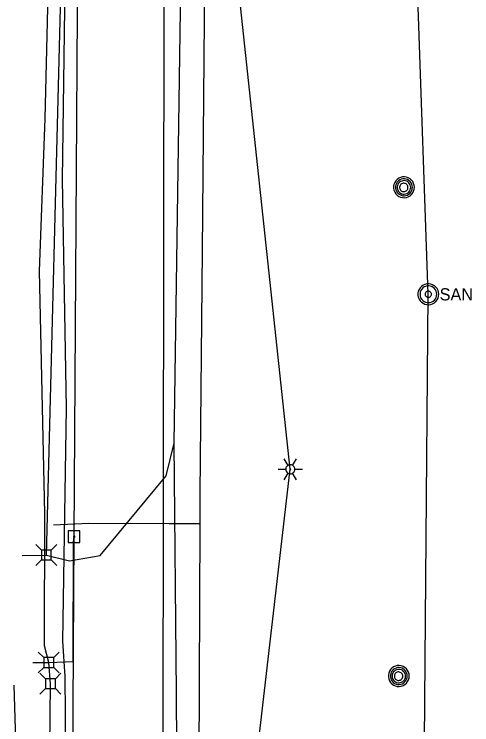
# Model space of a CAD drawing. Extents: x 600849 to 606371, y 330010 to 403088.
# Drawn here: x 602014.1 to 602158.7, y 365518 to 365742.4 of the extents above; entities that cross this region are included whole.
import ezdxf

# ---------------------------------------------------------------- set-up
doc = ezdxf.new("R2010")
doc.units = 0
for name, color, linetype in [('E_LTG', 7, 'Continuous'), ('E_UTL_AG_Bold', 7, 'Continuous'), ('E_UTL_E_UG', 7, 'Continuous'), ('E_UTL_EPowerPole', 7, 'Continuous'), ('E_UTL_G_UG', 7, 'Continuous'), ('E_UTL_MH', 7, 'Continuous'), ('E_UTL_Overhead', 7, 'Continuous'), ('E_UTL_SAN', 7, 'Continuous'), ('E_UTL_SAN_UG', 7, 'Continuous'), ('E_UTL_T_UG', 7, 'Continuous'), ('E_UTL_TV_UG', 7, 'Continuous'), ('E_UTL_W_UG', 7, 'Continuous')]:
    doc.layers.add(name, color=color, linetype=linetype)

msp = doc.modelspace()

# ---------------------------------------------------------------- linework, layer by layer
at = {"layer": 'E_LTG'}
for points in [[(602100.63, 365599.9), (602099.43, 365601.96)], [(602102.05, 365599.9), (602103.25, 365601.96)], [(602102.77, 365598.66), (602102.74, 365598.93), (602102.67, 365599.19), (602102.54, 365599.43), (602102.37, 365599.65), (602102.17, 365599.83), (602101.93, 365599.96), (602101.68, 365600.05), (602101.41, 365600.09), (602101.14, 365600.08), (602100.87, 365600.01), (602100.63, 365599.9), (602100.4, 365599.74), (602100.22, 365599.55), (602100.07, 365599.32), (602099.97, 365599.06), (602099.92, 365598.8), (602099.92, 365598.53), (602099.97, 365598.26), (602100.07, 365598.01), (602100.22, 365597.78), (602100.4, 365597.58), (602100.63, 365597.42), (602100.87, 365597.31), (602101.14, 365597.25), (602101.41, 365597.23), (602101.68, 365597.27), (602101.93, 365597.36), (602102.17, 365597.5), (602102.37, 365597.68), (602102.54, 365597.89), (602102.67, 365598.13), (602102.74, 365598.39), (602102.77, 365598.66)], [(602102.77, 365598.66), (602102.74, 365598.93), (602102.67, 365599.19), (602102.54, 365599.43), (602102.37, 365599.65), (602102.17, 365599.83), (602101.93, 365599.96), (602101.68, 365600.05), (602101.41, 365600.09), (602101.14, 365600.08), (602100.87, 365600.01), (602100.63, 365599.9), (602100.4, 365599.74), (602100.22, 365599.55), (602100.07, 365599.32), (602099.97, 365599.06), (602099.92, 365598.8), (602099.92, 365598.53), (602099.97, 365598.26), (602100.07, 365598.01), (602100.22, 365597.78), (602100.4, 365597.58), (602100.63, 365597.42), (602100.87, 365597.31), (602101.14, 365597.25), (602101.41, 365597.23), (602101.68, 365597.27), (602101.93, 365597.36), (602102.17, 365597.5), (602102.37, 365597.68), (602102.54, 365597.89), (602102.67, 365598.13), (602102.74, 365598.39), (602102.77, 365598.66)], [(602102.77, 365598.66), (602102.74, 365598.93), (602102.67, 365599.19), (602102.54, 365599.43), (602102.37, 365599.65), (602102.17, 365599.83), (602101.93, 365599.96), (602101.68, 365600.05), (602101.41, 365600.09), (602101.14, 365600.08), (602100.87, 365600.01), (602100.63, 365599.9), (602100.4, 365599.74), (602100.22, 365599.55), (602100.07, 365599.32), (602099.97, 365599.06), (602099.92, 365598.8), (602099.92, 365598.53), (602099.97, 365598.26), (602100.07, 365598.01), (602100.22, 365597.78), (602100.4, 365597.58), (602100.63, 365597.42), (602100.87, 365597.31), (602101.14, 365597.25), (602101.41, 365597.23), (602101.68, 365597.27), (602101.93, 365597.36), (602102.17, 365597.5), (602102.37, 365597.68), (602102.54, 365597.89), (602102.67, 365598.13), (602102.74, 365598.39), (602102.77, 365598.66)], [(602097.53, 365598.66), (602099.91, 365598.66)], [(602099.43, 365595.36), (602100.63, 365597.42)], [(602101.46, 365598.66), (602101.46, 365598.68), (602101.45, 365598.71), (602101.44, 365598.73), (602101.43, 365598.74), (602101.41, 365598.76), (602101.39, 365598.77), (602101.37, 365598.78), (602101.35, 365598.78), (602101.32, 365598.78), (602101.3, 365598.77), (602101.28, 365598.77), (602101.26, 365598.75), (602101.25, 365598.74), (602101.23, 365598.72), (602101.23, 365598.7), (602101.22, 365598.67), (602101.22, 365598.65), (602101.23, 365598.63), (602101.23, 365598.61), (602101.25, 365598.59), (602101.26, 365598.57), (602101.28, 365598.56), (602101.3, 365598.55), (602101.32, 365598.54), (602101.35, 365598.54), (602101.37, 365598.55), (602101.39, 365598.55), (602101.41, 365598.56), (602101.43, 365598.58), (602101.44, 365598.6), (602101.45, 365598.62), (602101.46, 365598.64), (602101.46, 365598.66)], [(602103.25, 365595.36), (602102.05, 365597.42)], [(602102.77, 365598.66), (602105.15, 365598.66)]]:
    msp.add_lwpolyline(points, dxfattribs=at)
at = {"layer": 'E_UTL_AG_Bold'}
for points in [[(602022.75, 365573.1), (602021, 365574.85)], [(602025.85, 365573.1), (602027.6, 365574.85)], [(602025.85, 365573.1), (602022.75, 365573.1)], [(602022.75, 365573.1), (602022.75, 365570.01)], [(602025.85, 365570.01), (602025.85, 365573.1)], [(602022.75, 365570.01), (602021, 365568.25)], [(602022.75, 365570.01), (602025.85, 365570.01)], [(602025.85, 365570.01), (602027.6, 365568.25)], [(602023.49, 365539.16), (602021.74, 365540.92)], [(602026.59, 365539.16), (602028.34, 365540.92)], [(602026.59, 365539.16), (602023.49, 365539.16)], [(602023.49, 365539.16), (602023.49, 365536.07)], [(602026.59, 365536.07), (602026.59, 365539.16)], [(602023.49, 365536.07), (602021.74, 365534.32)], [(602024.02, 365532.47), (602022.27, 365534.22)], [(602023.49, 365536.07), (602026.59, 365536.07)], [(602026.59, 365536.07), (602028.34, 365534.32)], [(602027.12, 365532.47), (602028.87, 365534.22)], [(602027.12, 365532.47), (602024.02, 365532.47)], [(602024.02, 365532.47), (602024.02, 365529.37)], [(602027.12, 365529.37), (602027.12, 365532.47)], [(602024.02, 365529.37), (602022.27, 365527.62)], [(602024.02, 365529.37), (602027.12, 365529.37)], [(602027.12, 365529.37), (602028.87, 365527.62)]]:
    msp.add_lwpolyline(points, dxfattribs=at)
at = {"layer": 'E_UTL_E_UG'}
for points in [[(602077.67, 365041.36), (602080.64, 365050.18), (602084.27, 365078.21), (602086.6, 365119.12), (602092.51, 365157.1), (602092.61, 365161.02), (602093.7, 365166.45), (602097.82, 365228.48), (602099.72, 365306.86), (602099.57, 365307.85), (602078.17, 365398.69), (602101.34, 365598.66), (602081.78, 365780.51), (602081.66, 365785.81), (602086.65, 365937.44), (602085.01, 365946.58), (602078.55, 366013.48), (602078.78, 366049.8)], [(602025.04, 365537.62), (602023.7, 365542.91), (602023.75, 365584.68), (602022.07, 365661.18), (602023.94, 365709.5), (602024.95, 365753.21), (602025.75, 365849.62), (602025.7, 365850.82)], [(602021.41, 365028.73), (602020.83, 365074.13), (602021.95, 365124.92), (602021.93, 365126), (602022.82, 365183.21), (602022.62, 365238.98), (602022.59, 365248.33), (602024.28, 365305.75), (602023.11, 365363.12), (602024.04, 365424.8), (602024.95, 365470.87), (602025.57, 365530.92), (602025.04, 365537.62)], [(602032.13, 365415.23), (602031.77, 365414.31), (602027.68, 365414.77), (602018.35, 365424.58), (602015.49, 365437.66), (602015.93, 365471.35), (602014.13, 365530.48)]]:
    msp.add_lwpolyline(points, dxfattribs=at)
at = {"layer": 'E_UTL_EPowerPole'}
for points in [[(602033.04, 365579.19), (602033.04, 365582.1)], [(602034.88, 365579.19), (602031.19, 365579.19)], [(602031.19, 365579.19), (602031.19, 365575.5)], [(602034.88, 365575.5), (602034.88, 365579.19)], [(602033.31, 365577.35), (602033.3, 365577.39), (602033.29, 365577.43), (602033.27, 365577.47), (602033.24, 365577.51), (602033.21, 365577.54), (602033.17, 365577.56), (602033.13, 365577.58), (602033.08, 365577.58), (602033.04, 365577.58), (602032.99, 365577.57), (602032.95, 365577.55), (602032.91, 365577.53), (602032.88, 365577.49), (602032.86, 365577.45), (602032.84, 365577.41), (602032.83, 365577.37), (602032.83, 365577.32), (602032.84, 365577.28), (602032.86, 365577.24), (602032.88, 365577.2), (602032.91, 365577.17), (602032.95, 365577.14), (602032.99, 365577.12), (602033.04, 365577.11), (602033.08, 365577.11), (602033.13, 365577.11), (602033.17, 365577.13), (602033.21, 365577.15), (602033.24, 365577.18), (602033.27, 365577.22), (602033.29, 365577.26), (602033.3, 365577.3), (602033.31, 365577.35)], [(602031.19, 365575.5), (602034.88, 365575.5)]]:
    msp.add_lwpolyline(points, dxfattribs=at)
at = {"layer": 'E_UTL_G_UG'}
for points in [[(602072.56, 365506.48), (602072.91, 365581.5), (602072.85, 365590.98), (602073.55, 365667.58), (602074.41, 365764.9), (602074.82, 365837.03), (602073.81, 365881.05), (602074.11, 365897.58), (602073.47, 365906.4), (602074.57, 365951.95), (602072.85, 365970.29), (602073.8, 365985.88), (602073.72, 366064.65), (602076.68, 366178.7), (602072.71, 366194.94), (602072.51, 366200.97)], [(602026.52, 365581.16), (602037.67, 365581.67), (602063.06, 365581.52), (602072.91, 365581.5)]]:
    msp.add_lwpolyline(points, dxfattribs=at)
at = {"layer": 'E_UTL_MH'}
for points in [[(602140.54, 365687.72), (602140.48, 365688.35), (602140.3, 365688.95), (602140.01, 365689.51), (602139.63, 365690), (602139.15, 365690.41), (602138.61, 365690.72), (602138.02, 365690.93), (602137.4, 365691.02), (602136.77, 365690.99), (602136.16, 365690.84), (602135.59, 365690.58), (602135.08, 365690.22), (602134.64, 365689.76), (602134.31, 365689.23), (602134.07, 365688.65), (602133.95, 365688.04), (602133.95, 365687.41), (602134.07, 365686.79), (602134.31, 365686.21), (602134.64, 365685.68), (602135.08, 365685.23), (602135.59, 365684.86), (602136.16, 365684.6), (602136.77, 365684.46), (602137.4, 365684.43), (602138.02, 365684.51), (602138.61, 365684.72), (602139.15, 365685.03), (602139.63, 365685.44), (602140.01, 365685.94), (602140.3, 365686.5), (602140.48, 365687.1), (602140.54, 365687.72)], [(602139.92, 365687.72), (602139.87, 365688.22), (602139.73, 365688.71), (602139.5, 365689.16), (602139.18, 365689.56), (602138.8, 365689.9), (602138.36, 365690.15), (602137.88, 365690.32), (602137.37, 365690.39), (602136.87, 365690.37), (602136.37, 365690.25), (602135.91, 365690.04), (602135.49, 365689.74), (602135.14, 365689.37), (602134.87, 365688.94), (602134.68, 365688.47), (602134.58, 365687.97), (602134.58, 365687.46), (602134.68, 365686.96), (602134.87, 365686.49), (602135.14, 365686.06), (602135.49, 365685.69), (602135.91, 365685.4), (602136.37, 365685.19), (602136.87, 365685.07), (602137.37, 365685.04), (602137.88, 365685.12), (602138.36, 365685.28), (602138.8, 365685.54), (602139.18, 365685.87), (602139.5, 365686.27), (602139.73, 365686.72), (602139.87, 365687.21), (602139.92, 365687.72)], [(602139.36, 365687.69), (602139.32, 365688.09), (602139.21, 365688.48), (602139.02, 365688.84), (602138.77, 365689.16), (602138.47, 365689.42), (602138.12, 365689.63), (602137.73, 365689.76), (602137.33, 365689.82), (602136.93, 365689.8), (602136.53, 365689.7), (602136.17, 365689.53), (602135.84, 365689.3), (602135.56, 365689), (602135.34, 365688.66), (602135.19, 365688.29), (602135.11, 365687.89), (602135.11, 365687.49), (602135.19, 365687.09), (602135.34, 365686.71), (602135.56, 365686.37), (602135.84, 365686.08), (602136.17, 365685.84), (602136.53, 365685.68), (602136.93, 365685.58), (602137.33, 365685.56), (602137.73, 365685.62), (602138.12, 365685.75), (602138.47, 365685.95), (602138.77, 365686.22), (602139.02, 365686.54), (602139.21, 365686.9), (602139.32, 365687.29), (602139.36, 365687.69)], [(602138.5, 365687.67), (602138.48, 365687.93), (602138.41, 365688.17), (602138.29, 365688.39), (602138.14, 365688.59), (602137.95, 365688.76), (602137.73, 365688.88), (602137.49, 365688.97), (602137.24, 365689), (602136.98, 365688.99), (602136.74, 365688.93), (602136.51, 365688.83), (602136.3, 365688.68), (602136.13, 365688.5), (602135.99, 365688.28), (602135.89, 365688.05), (602135.85, 365687.8), (602135.85, 365687.55), (602135.89, 365687.3), (602135.99, 365687.06), (602136.13, 365686.85), (602136.3, 365686.67), (602136.51, 365686.52), (602136.74, 365686.41), (602136.98, 365686.35), (602137.24, 365686.34), (602137.49, 365686.38), (602137.73, 365686.46), (602137.95, 365686.59), (602138.14, 365686.75), (602138.29, 365686.95), (602138.41, 365687.18), (602138.48, 365687.42), (602138.5, 365687.67)], [(602138.9, 365533.36), (602138.84, 365533.99), (602138.66, 365534.59), (602138.38, 365535.15), (602137.99, 365535.64), (602137.51, 365536.05), (602136.97, 365536.36), (602136.38, 365536.57), (602135.76, 365536.66), (602135.13, 365536.63), (602134.52, 365536.48), (602133.95, 365536.22), (602133.44, 365535.86), (602133.01, 365535.4), (602132.67, 365534.87), (602132.43, 365534.29), (602132.32, 365533.67), (602132.32, 365533.05), (602132.43, 365532.43), (602132.67, 365531.85), (602133.01, 365531.32), (602133.44, 365530.87), (602133.95, 365530.5), (602134.52, 365530.24), (602135.13, 365530.09), (602135.76, 365530.06), (602136.38, 365530.15), (602136.97, 365530.36), (602137.51, 365530.67), (602137.99, 365531.08), (602138.38, 365531.58), (602138.66, 365532.13), (602138.84, 365532.74), (602138.9, 365533.36)], [(602138.29, 365533.36), (602138.24, 365533.86), (602138.09, 365534.35), (602137.86, 365534.8), (602137.55, 365535.2), (602137.16, 365535.54), (602136.72, 365535.79), (602136.24, 365535.96), (602135.74, 365536.03), (602135.23, 365536.01), (602134.73, 365535.89), (602134.27, 365535.67), (602133.86, 365535.38), (602133.5, 365535.01), (602133.23, 365534.58), (602133.04, 365534.11), (602132.94, 365533.61), (602132.94, 365533.1), (602133.04, 365532.6), (602133.23, 365532.13), (602133.5, 365531.7), (602133.86, 365531.33), (602134.27, 365531.04), (602134.73, 365530.83), (602135.23, 365530.71), (602135.74, 365530.68), (602136.24, 365530.76), (602136.72, 365530.92), (602137.16, 365531.18), (602137.55, 365531.51), (602137.86, 365531.91), (602138.09, 365532.36), (602138.24, 365532.85), (602138.29, 365533.36)], [(602137.72, 365533.33), (602137.68, 365533.73), (602137.57, 365534.12), (602137.38, 365534.48), (602137.13, 365534.8), (602136.83, 365535.06), (602136.48, 365535.26), (602136.09, 365535.4), (602135.69, 365535.45), (602135.29, 365535.44), (602134.9, 365535.34), (602134.53, 365535.17), (602134.2, 365534.94), (602133.92, 365534.64), (602133.7, 365534.3), (602133.55, 365533.93), (602133.47, 365533.53), (602133.47, 365533.13), (602133.55, 365532.73), (602133.7, 365532.35), (602133.92, 365532.01), (602134.2, 365531.72), (602134.53, 365531.48), (602134.9, 365531.32), (602135.29, 365531.22), (602135.69, 365531.2), (602136.09, 365531.26), (602136.48, 365531.39), (602136.83, 365531.59), (602137.13, 365531.86), (602137.38, 365532.18), (602137.57, 365532.54), (602137.68, 365532.93), (602137.72, 365533.33)], [(602136.87, 365533.31), (602136.84, 365533.56), (602136.77, 365533.81), (602136.66, 365534.03), (602136.5, 365534.23), (602136.31, 365534.4), (602136.09, 365534.52), (602135.85, 365534.61), (602135.6, 365534.64), (602135.34, 365534.63), (602135.1, 365534.57), (602134.87, 365534.47), (602134.66, 365534.32), (602134.49, 365534.14), (602134.35, 365533.92), (602134.26, 365533.69), (602134.21, 365533.44), (602134.21, 365533.19), (602134.26, 365532.94), (602134.35, 365532.7), (602134.49, 365532.49), (602134.66, 365532.31), (602134.87, 365532.16), (602135.1, 365532.05), (602135.34, 365531.99), (602135.6, 365531.98), (602135.85, 365532.02), (602136.09, 365532.1), (602136.31, 365532.23), (602136.5, 365532.39), (602136.66, 365532.59), (602136.77, 365532.82), (602136.84, 365533.06), (602136.87, 365533.31)]]:
    msp.add_lwpolyline(points, dxfattribs=at)
at = {"layer": 'E_UTL_Overhead'}
msp.add_lwpolyline([(602023.8, 363946.92), (602023.98, 364037.98), (602025.57, 364145.3), (602025.83, 364287.76), (602027.16, 364559.33), (602028.92, 364756.04), (602029.03, 364834.91), (602029.56, 364946.13), (602030.41, 365117.16), (602031.91, 365287.51), (602032.13, 365415.23), (602033.07, 365577.35), (602034.21, 365759.49), (602035.29, 365915.56), (602035.65, 366066.63), (602037.15, 366259.2), (602038.14, 366378.17), (602037.53, 366468.16), (602038.3, 366629.6), (602038.45, 366764.67), (602038.7, 366805.21), (602049.62, 366998.37), (602049.62, 367041.99)], dxfattribs=at)
at = {"layer": 'E_UTL_SAN'}
for points in [[(602148.23, 365653.94), (602148.17, 365654.56), (602148, 365655.17), (602147.71, 365655.72), (602147.32, 365656.22), (602146.85, 365656.63), (602146.3, 365656.94), (602145.71, 365657.15), (602145.09, 365657.24), (602144.46, 365657.21), (602143.85, 365657.06), (602143.28, 365656.8), (602142.77, 365656.43), (602142.34, 365655.98), (602142, 365655.45), (602141.77, 365654.87), (602141.65, 365654.25), (602141.65, 365653.63), (602141.77, 365653.01), (602142, 365652.43), (602142.34, 365651.9), (602142.77, 365651.45), (602143.28, 365651.08), (602143.85, 365650.82), (602144.46, 365650.67), (602145.09, 365650.64), (602145.71, 365650.73), (602146.3, 365650.94), (602146.85, 365651.25), (602147.32, 365651.66), (602147.71, 365652.16), (602148, 365652.71), (602148.17, 365653.32), (602148.23, 365653.94)], [(602147.57, 365653.94), (602147.53, 365654.44), (602147.38, 365654.92), (602147.15, 365655.37), (602146.84, 365655.76), (602146.46, 365656.09), (602146.03, 365656.34), (602145.56, 365656.51), (602145.06, 365656.58), (602144.56, 365656.55), (602144.07, 365656.43), (602143.61, 365656.23), (602143.2, 365655.94), (602142.86, 365655.57), (602142.59, 365655.15), (602142.4, 365654.68), (602142.31, 365654.19), (602142.31, 365653.69), (602142.4, 365653.2), (602142.59, 365652.73), (602142.86, 365652.31), (602143.2, 365651.94), (602143.61, 365651.65), (602144.07, 365651.45), (602144.56, 365651.33), (602145.06, 365651.3), (602145.56, 365651.37), (602146.03, 365651.54), (602146.46, 365651.79), (602146.84, 365652.12), (602147.15, 365652.51), (602147.38, 365652.96), (602147.53, 365653.44), (602147.57, 365653.94)], [(602145.92, 365653.94), (602145.91, 365654.13), (602145.85, 365654.31), (602145.77, 365654.48), (602145.65, 365654.62), (602145.51, 365654.75), (602145.34, 365654.84), (602145.17, 365654.9), (602144.98, 365654.93), (602144.79, 365654.92), (602144.61, 365654.88), (602144.44, 365654.8), (602144.29, 365654.69), (602144.16, 365654.55), (602144.05, 365654.39), (602143.98, 365654.22), (602143.95, 365654.03), (602143.95, 365653.85), (602143.98, 365653.66), (602144.05, 365653.49), (602144.16, 365653.33), (602144.29, 365653.19), (602144.44, 365653.08), (602144.61, 365653), (602144.79, 365652.96), (602144.98, 365652.95), (602145.17, 365652.98), (602145.34, 365653.04), (602145.51, 365653.13), (602145.65, 365653.26), (602145.77, 365653.4), (602145.85, 365653.57), (602145.91, 365653.75), (602145.92, 365653.94)]]:
    msp.add_lwpolyline(points, dxfattribs=at)
at = {"layer": 'E_UTL_SAN_UG'}
for p, q in [((602144.93, 365653.94), (602137.25, 365871.21)), ((602061.09, 365458.43), (602061.55, 365787.84)), ((602142.95, 365420.92), (602144.93, 365653.94))]:
    msp.add_line(p, q, dxfattribs=at)
at = {"layer": 'E_UTL_T_UG'}
for points in [[(602024.3, 365571.55), (602036.74, 366057.29)], [(602064.68, 365606.95), (602066.65, 365743.63), (602066.5, 365758.96), (602058.33, 365853.75), (602055.97, 365936.12)], [(602016.68, 365571.44), (602024.3, 365571.55), (602031.58, 365569.76), (602041.29, 365571.38), (602062.17, 365596.6), (602064.68, 365606.95)], [(602063.21, 364911.29), (602066.3, 365385.49), (602065.85, 365459.4), (602065.4, 365527.99), (602064.68, 365606.95)]]:
    msp.add_lwpolyline(points, dxfattribs=at)
at = {"layer": 'E_UTL_TV_UG'}
msp.add_lwpolyline([(602019.97, 365537.64), (602025.04, 365537.62), (602032.76, 365537.92), (602032.9, 365575.71), (602033.07, 365577.35)], dxfattribs=at)
at = {"layer": 'E_UTL_W_UG'}
msp.add_lwpolyline([(602031.82, 365052.3), (602027.97, 365052.84), (602028.36, 365065.68), (602028.59, 365071.64), (602027.87, 365204.62), (602028.59, 365309.99), (602028.87, 365365.51), (602030, 365422.71), (602029.75, 365429.35), (602030.35, 365521.4), (602030.17, 365533.2), (602029.46, 365544.32), (602030.66, 365617.91), (602029.36, 365690.21), (602030.39, 365767.49), (602030.37, 365844.61), (602031.13, 365873.17), (602030.43, 365917.68), (602029.68, 365958.65), (602031.79, 365958.75), (602031.43, 365970.42), (602038.17, 365999.86), (602046.53, 366031.44), (602046.75, 366041.93)], dxfattribs=at)

# ---------------------------------------------------------------- texts
at = {"layer": 'E_UTL_SAN'}
msp.add_text('SAN', height=3.849, dxfattribs=at).set_placement((602148.5, 365651.99))

doc.saveas('drawing.dxf')
